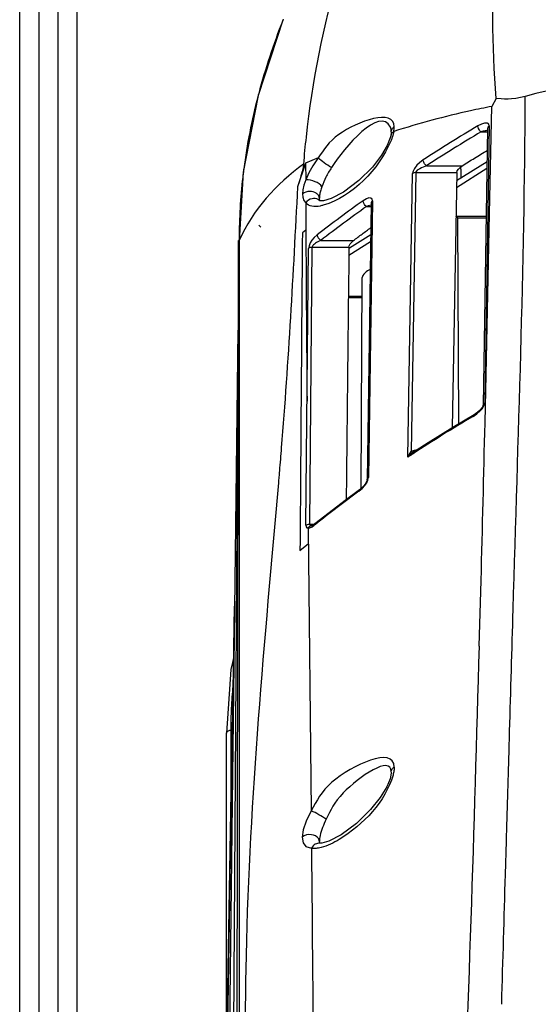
# Paper-space layout 'Sheet' of a CAD drawing. Header units: inches. Extents: x 0.2 to 10.8, y 0.2 to 8.3.
# Tile 499 of 545: x 7.286 to 7.502, y 7.091 to 7.502. Entities that reach past the tile are written whole.
import ezdxf

# ---------------------------------------------------------------- set-up
doc = ezdxf.new("R2010")
doc.units = ezdxf.units.IN
doc.header["$MEASUREMENT"] = 0
doc.layers.get('0').update_dxf_attribs({"lineweight": 5})

psp = doc.layouts.new('Sheet')

# ---------------------------------------------------------------- linework, layer by layer
at = {"color": 0, "linetype": 'ByBlock', "lineweight": -3}
for p, q in [((7.285877, 6.628468), (7.285877, 7.901958)), ((7.293877, 7.901958), (7.293877, 6.705958)), ((7.301877, 6.705958), (7.301877, 7.901958)), ((7.309877, 6.628468), (7.309877, 7.901958)), ((7.395848, 7.501984), (7.395612, 7.501383)), ((7.484658, 7.468838), (7.482797, 7.465536)), ((7.486731, 7.468682), (7.484658, 7.468838)), ((7.482043, 7.427417), (7.482797, 7.465541)), ((7.441936, 7.455138), (7.442094, 7.456444)), ((7.442094, 7.456444), (7.442115, 7.457059)), ((7.478557, 7.458206), (7.477012, 7.457442)), ((7.481045, 7.456382), (7.479232, 7.34098)), ((7.481769, 7.45745), (7.479967, 7.342054)), ((7.440761, 7.453746), (7.440464, 7.452478)), ((7.440877, 7.454982), (7.440762, 7.453752)), ((7.478301, 7.454936), (7.481045, 7.454936)), ((7.410326, 7.444124), (7.405162, 7.441948)), ((7.405162, 7.44195), (7.40177, 7.432107)), ((7.405162, 7.441948), (7.405172, 7.434942)), ((7.455519, 7.440794), (7.470434, 7.440794)), ((7.46806, 7.431812), (7.480785, 7.43981)), ((7.468109, 7.434671), (7.480829, 7.442666)), ((7.379135, 7.438102), (7.377365, 7.409421)), ((7.447804, 7.319428), (7.449775, 7.437598)), ((7.451137, 7.437965), (7.449212, 7.321696)), ((7.451137, 7.437965), (7.468166, 7.437965)), ((7.468166, 7.437965), (7.466343, 7.331637)), ((7.469867, 7.439387), (7.469867, 7.435776)), ((7.479985, 7.333664), (7.482043, 7.427417)), ((7.405197, 7.425353), (7.405243, 7.413975)), ((7.411026, 7.426261), (7.410877, 7.427255)), ((7.411043, 7.426224), (7.410986, 7.426281)), ((7.412544, 7.42619), (7.411026, 7.426261)), ((7.430479, 7.427049), (7.429128, 7.426243)), ((7.431263, 7.424055), (7.430549, 7.423823)), ((7.430549, 7.423823), (7.432501, 7.423823)), ((7.432501, 7.425267), (7.430793, 7.309867)), ((7.432487, 7.424333), (7.431263, 7.424055)), ((7.433093, 7.426252), (7.431371, 7.310843)), ((7.467844, 7.419757), (7.48047, 7.419757)), ((7.468503, 7.419175), (7.468893, 7.33317)), ((7.468503, 7.419175), (7.48046, 7.419175)), ((7.405241, 7.413972), (7.403778, 7.4128)), ((7.423396, 7.406567), (7.432307, 7.412168)), ((7.376092, 6.754896), (7.377214, 7.409688)), ((7.377403, 7.410039), (7.377211, 7.409558)), ((7.377212, 7.409422), (7.377214, 7.409688)), ((7.377411, 7.409669), (7.377361, 7.409422)), ((7.377429, 7.41047), (7.377414, 7.409668)), ((7.377414, 7.410468), (7.37744, 6.758331)), ((7.411471, 7.409681), (7.425109, 7.409681)), ((7.423181, 7.403604), (7.432265, 7.409313)), ((7.405269, 7.290966), (7.406319, 7.406392)), ((7.407804, 7.406852), (7.406788, 7.291453)), ((7.407804, 7.406852), (7.423217, 7.406852)), ((7.377112, 7.395119), (7.372879, 6.744302)), ((7.428356, 7.306374), (7.428753, 7.394191)), ((7.422992, 7.386523), (7.428718, 7.386523)), ((7.422985, 7.385941), (7.428715, 7.385941)), ((7.37694, 7.372363), (7.37002, 6.815831)), ((7.479676, 7.34102), (7.479966, 7.342056)), ((7.475049, 7.336391), (7.476581, 7.337432)), ((7.478869, 7.339676), (7.479676, 7.34102)), ((7.449768, 7.32113), (7.447941, 7.319595)), ((7.450398, 7.322155), (7.449212, 7.321696)), ((7.451801, 7.322448), (7.450398, 7.322155)), ((7.430626, 7.308687), (7.431132, 7.30979)), ((7.431132, 7.30979), (7.431372, 7.310841)), ((7.427405, 7.305175), (7.428683, 7.306257)), ((7.406254, 7.289806), (7.407417, 7.171958)), ((7.406788, 7.291453), (7.408822, 7.291453)), ((7.409029, 7.291603), (7.407789, 7.290867)), ((7.40781, 7.290318), (7.40878, 7.290985)), ((7.409235, 7.291342), (7.408779, 7.290985)), ((7.409029, 7.291603), (7.40878, 7.290985)), ((7.409231, 7.291345), (7.40878, 7.290986)), ((7.402792, 7.280437), (7.406321, 7.283405)), ((7.477594, 7.240618), (7.478345, 7.267982)), ((7.368685, 6.814088), (7.375426, 7.257303)), ((7.37483, 7.224176), (7.374812, 7.223992)), ((7.374919, 7.224174), (7.374895, 7.22399)), ((7.367629, 6.813972), (7.374546, 7.204264)), ((7.372123, 7.067581), (7.372123, 7.204307)), ((7.373891, 7.205579), (7.373891, 7.167345)), ((7.489994, 7.196249), (7.490256, 7.20523)), ((7.410961, 7.158456), (7.410877, 7.159236)), ((7.411101, 7.15847), (7.410936, 7.158496)), ((7.488503, 7.145407), (7.488913, 7.15937)), ((7.486933, 7.091347), (7.486942, 7.091662))]:
    psp.add_line(p, q, dxfattribs=at)
for points in [[(7.395662, 7.501512), (7.385357, 7.470148), (7.379135, 7.438102)], [(7.491037, 7.468693), (7.48959, 7.468625), (7.488156, 7.468626), (7.486731, 7.468682)], [(7.496766, 7.469743), (7.494802, 7.469251), (7.492898, 7.468901), (7.491037, 7.468693)], [(7.481769, 7.457449), (7.481532, 7.458225), (7.480867, 7.458575), (7.479793, 7.458564), (7.478557, 7.458206)], [(7.440464, 7.452478), (7.439211, 7.449295), (7.436812, 7.445185), (7.433018, 7.440286), (7.427387, 7.434663), (7.420974, 7.429825), (7.415866, 7.427133), (7.412544, 7.42619)], [(7.410326, 7.444124), (7.408131, 7.44083), (7.406461, 7.437837), (7.405172, 7.434943)], [(7.404233, 7.441538), (7.404108, 7.440161), (7.403757, 7.438497), (7.403217, 7.436577), (7.402543, 7.434442), (7.40177, 7.432108)], [(7.454168, 7.443262), (7.452604, 7.44206), (7.45159, 7.44105), (7.450527, 7.439658), (7.449991, 7.438584), (7.449775, 7.437597)], [(7.468166, 7.437965), (7.468358, 7.438641), (7.468864, 7.439411), (7.469577, 7.44015), (7.470434, 7.440794)], [(7.405172, 7.434943), (7.404425, 7.432737), (7.403999, 7.430797), (7.403862, 7.429119)], [(7.403862, 7.429119), (7.403998, 7.427667), (7.404435, 7.426376), (7.405197, 7.425353)], [(7.433093, 7.426251), (7.432919, 7.426968), (7.432384, 7.427371), (7.431535, 7.427399), (7.430479, 7.427049)], [(7.409997, 7.412059), (7.408758, 7.41094), (7.407776, 7.409761), (7.407047, 7.408635), (7.406559, 7.407519), (7.406319, 7.406392)], [(7.411471, 7.409681), (7.410809, 7.409403), (7.410216, 7.409111), (7.409686, 7.408813), (7.409218, 7.408511), (7.40881, 7.40821), (7.408464, 7.407911), (7.408182, 7.407616), (7.407974, 7.407335), (7.407847, 7.407077), (7.407804, 7.406852)], [(7.423217, 7.406852), (7.423364, 7.407498), (7.423773, 7.408262), (7.424374, 7.409018), (7.425109, 7.409681)], [(7.47923, 7.340997), (7.47922, 7.34095), (7.479189, 7.340851), (7.479129, 7.340705), (7.479041, 7.340529), (7.478926, 7.34033), (7.478786, 7.340114), (7.478621, 7.339883), (7.47843, 7.339639), (7.478212, 7.339383), (7.477965, 7.339114), (7.477686, 7.338831), (7.477371, 7.338534), (7.477012, 7.338222), (7.476604, 7.337893), (7.47609, 7.337516), (7.475414, 7.337077), (7.466519, 7.331747)], [(7.476581, 7.337432), (7.477875, 7.338565), (7.478869, 7.339676)], [(7.466519, 7.331747), (7.456243, 7.32533), (7.449765, 7.321127)], [(7.447804, 7.319428), (7.448317, 7.320496), (7.448709, 7.321111), (7.449182, 7.321683)], [(7.430795, 7.309867), (7.430784, 7.30978), (7.430711, 7.309514), (7.430545, 7.309116), (7.430282, 7.30863), (7.429918, 7.308078), (7.429441, 7.307467), (7.428831, 7.306803), (7.428029, 7.306079), (7.427663, 7.305796)], [(7.428683, 7.306257), (7.429828, 7.307531), (7.430626, 7.308687)], [(7.427663, 7.305796), (7.42167, 7.301363), (7.414375, 7.295802), (7.40903, 7.291603)], [(7.40527, 7.290966), (7.405382, 7.290333), (7.405687, 7.28996), (7.406255, 7.289806)], [(7.406255, 7.289806), (7.406961, 7.289928), (7.40781, 7.290318)], [(7.375173, 7.236172), (7.374022, 7.230914), (7.372125, 7.204301)], [(7.440878, 7.188164), (7.440856, 7.18769), (7.440349, 7.185294), (7.438955, 7.18197), (7.436298, 7.177591), (7.432259, 7.172518), (7.426382, 7.166746), (7.419958, 7.161934), (7.414893, 7.159287), (7.411921, 7.15848), (7.411096, 7.15847)], [(7.407433, 7.171971), (7.405326, 7.167659), (7.404148, 7.164044), (7.40374, 7.160999)], [(7.40374, 7.160999), (7.404133, 7.158683), (7.405295, 7.157147), (7.407574, 7.156354)]]:
    psp.add_lwpolyline(points, dxfattribs=at)
for centre, radius, start, end in [((7.620464, 7.407974), 0.243181, 165.29869, 172.54277), ((7.636988, 7.403892), 0.2602, 165.05867, 165.35282), ((7.845826, 6.837777), 0.721116, 120.760404, 122.896803), ((7.846838, 6.835815), 0.720507, 120.763541, 122.896028), ((7.607471, 7.409809), 0.230058, 173.45561, 179.83606), ((7.80437, 6.900044), 0.64629, 125.493452, 127.604767), ((7.804754, 6.899079), 0.644504, 125.493458, 127.604742), ((23.301731, 7.4895), 15.896669, 180.2722239, 180.5290516), ((7.776451, 6.823268), 0.595096, 120.429385, 123.273244), ((-19.301824, 7.969524), 26.789357, 358.4994059, 358.6399267), ((7.757293, 6.852744), 0.559926, 126.09753, 128.43451), ((-8.197198, 7.654985), 15.680282, 357.6517916, 358.4857516), ((65.3486, 7.674726), 57.943346, 180.51258536, 180.71814374), ((43.541025, 6.428989), 36.167137, 178.9183809, 179.1927153)]:
    psp.add_arc(centre, radius, start, end, dxfattribs=at)
for centre, start_param, end_param in [((7.466253, 7.417757), -0.3314959, 0.4510533), ((7.431003, 7.395601), 0.7308237, 2.804399)]:
    psp.add_ellipse(centre, major_axis=(0.002125, 0.0018), ratio=0.4101932, start_param=start_param, end_param=end_param, dxfattribs=at)
for points in [[(7.484662, 7.468841), (7.482838, 7.490991), (7.482745, 7.513337), (7.484207, 7.535514)], [(7.419088, 7.521567), (7.412373, 7.499153), (7.407902, 7.47599), (7.405321, 7.452734)], [(7.395618, 7.501398), (7.391728, 7.491455), (7.388338, 7.481295), (7.385586, 7.47098)], [(7.568808, 7.476009), (7.544782, 7.477957), (7.519981, 7.476232), (7.496766, 7.469743)], [(7.491718, 7.25585), (7.493751, 7.327139), (7.496481, 7.398426), (7.496766, 7.469743)], [(7.440494, 7.456973), (7.43625, 7.465963), (7.421212, 7.448488), (7.415918, 7.440073)], [(7.47396, 7.463735), (7.463163, 7.461377), (7.45249, 7.458425), (7.441938, 7.455136)], [(7.440658, 7.451074), (7.435558, 7.439197), (7.42491, 7.428098), (7.41253, 7.424381)], [(7.404233, 7.441538), (7.39302, 7.433349), (7.383052, 7.422356), (7.377414, 7.409668)], [(7.40177, 7.432107), (7.399947, 7.395813), (7.39791, 7.359521), (7.394998, 7.323299)], [(7.403778, 7.4128), (7.403417, 7.368679), (7.403121, 7.324558), (7.402792, 7.280437)], [(7.423217, 7.406852), (7.422824, 7.371785), (7.422441, 7.336718), (7.422058, 7.30165)], [(7.393776, 7.308668), (7.388071, 7.243109), (7.38166, 7.177499), (7.380333, 7.111705)], [(7.490256, 7.20523), (7.490748, 7.222103), (7.491237, 7.238977), (7.491718, 7.25585)], [(7.488913, 7.15937), (7.489274, 7.171663), (7.489635, 7.183956), (7.489994, 7.196249)], [(7.48694, 7.091661), (7.487452, 7.109576), (7.487977, 7.127491), (7.488503, 7.145406)]]:
    psp.add_open_spline(points, degree=3, dxfattribs=at)
for points, knots in [([(7.442115, 7.457059), (7.442157, 7.464842), (7.418011, 7.456351), (7.412863, 7.447646), (7.410326, 7.444124)], [0, 0, 0, 0, 0.6419473, 1, 1, 1, 1]), ([(7.482799, 7.465545), (7.481322, 7.465262), (7.478371, 7.464677), (7.475429, 7.464055), (7.47396, 7.463735)], [0, 0, 0, 0, 0.5003456, 1, 1, 1, 1]), ([(7.440878, 7.45498), (7.440878, 7.455347), (7.440827, 7.456029), (7.440628, 7.456689), (7.440494, 7.456973)], [0, 0, 0, 0, 0.5391468, 1, 1, 1, 1]), ([(7.440878, 7.45498), (7.440878, 7.455382), (7.441142, 7.456223), (7.441761, 7.456816), (7.442115, 7.457059)], [0, 0, 0, 0, 0.4839684, 1, 1, 1, 1]), ([(7.4783, 7.454936), (7.477867, 7.4553), (7.477308, 7.456112), (7.477009, 7.457052), (7.477012, 7.457442)], [0, 0, 0, 0, 0.5924017, 1, 1, 1, 1]), ([(7.48177, 7.45745), (7.481554, 7.457325), (7.481199, 7.457026), (7.481049, 7.456581), (7.481045, 7.456388)], [0, 0, 0, 0, 0.563291, 1, 1, 1, 1]), ([(7.405321, 7.452734), (7.405114, 7.450876), (7.404726, 7.447146), (7.404388, 7.443411), (7.404231, 7.441537)], [0, 0, 0, 0, 0.4984224, 1, 1, 1, 1]), ([(7.441565, 7.453579), (7.441444, 7.453161), (7.441166, 7.452317), (7.440837, 7.451491), (7.440658, 7.451074)], [0, 0, 0, 0, 0.4900604, 1, 1, 1, 1]), ([(7.440765, 7.453752), (7.44082, 7.454037), (7.441126, 7.454612), (7.44164, 7.45499), (7.441936, 7.455138)], [0, 0, 0, 0, 0.4674088, 1, 1, 1, 1]), ([(7.441856, 7.454724), (7.441815, 7.454533), (7.441724, 7.45415), (7.441621, 7.45377), (7.441565, 7.453579)], [0, 0, 0, 0, 0.4950111, 1, 1, 1, 1]), ([(7.441938, 7.455136), (7.441926, 7.455067), (7.441899, 7.45493), (7.44187, 7.454792), (7.441856, 7.454724)], [0, 0, 0, 0, 0.4981638, 1, 1, 1, 1]), ([(7.479028, 7.455135), (7.478907, 7.455105), (7.478663, 7.455041), (7.478422, 7.454972), (7.478301, 7.454935)], [0, 0, 0, 0, 0.4981032, 1, 1, 1, 1]), ([(7.479688, 7.455287), (7.479578, 7.455264), (7.479357, 7.455216), (7.479138, 7.455163), (7.479028, 7.455135)], [0, 0, 0, 0, 0.4973284, 1, 1, 1, 1]), ([(7.481032, 7.455491), (7.480811, 7.455472), (7.48036, 7.455415), (7.479914, 7.455333), (7.479688, 7.455287)], [0, 0, 0, 0, 0.4902613, 1, 1, 1, 1]), ([(7.415918, 7.440073), (7.414864, 7.440653), (7.412991, 7.442003), (7.411121, 7.443362), (7.410326, 7.444124)], [0, 0, 0, 0, 0.5221836, 1, 1, 1, 1]), ([(7.470434, 7.440794), (7.472165, 7.44188), (7.475642, 7.444041), (7.479137, 7.446172), (7.480892, 7.447231)], [0, 0, 0, 0, 0.4992313, 1, 1, 1, 1]), ([(7.415918, 7.440073), (7.415104, 7.438779), (7.413603, 7.436168), (7.412367, 7.433414), (7.411872, 7.432019)], [0, 0, 0, 0, 0.507976, 1, 1, 1, 1]), ([(7.455519, 7.440793), (7.454574, 7.440488), (7.453137, 7.439803), (7.451164, 7.438739), (7.451138, 7.437965)], [0, 0, 0, 0, 0.5618531, 1, 1, 1, 1]), ([(7.455518, 7.440794), (7.455122, 7.4411), (7.454521, 7.44187), (7.454165, 7.442807), (7.454168, 7.443262)], [0, 0, 0, 0, 0.5238358, 1, 1, 1, 1]), ([(7.469867, 7.439387), (7.469867, 7.439578), (7.469879, 7.439962), (7.469914, 7.440345), (7.469938, 7.440536)], [0, 0, 0, 0, 0.4984505, 1, 1, 1, 1]), ([(7.37934, 7.439535), (7.379264, 7.438951), (7.379117, 7.437783), (7.378979, 7.436614), (7.378912, 7.43603)], [0, 0, 0, 0, 0.5001142, 1, 1, 1, 1]), ([(7.451137, 7.437965), (7.450899, 7.437967), (7.450422, 7.437912), (7.449974, 7.437727), (7.449775, 7.437597)], [0, 0, 0, 0, 0.5006068, 1, 1, 1, 1]), ([(7.411873, 7.432019), (7.411523, 7.433144), (7.40887, 7.434346), (7.406479, 7.435186), (7.405172, 7.434943)], [0, 0, 0, 0, 0.4697333, 1, 1, 1, 1]), ([(7.411872, 7.432019), (7.411666, 7.431437), (7.411311, 7.430309), (7.411062, 7.429151), (7.410982, 7.428594)], [0, 0, 0, 0, 0.52295, 1, 1, 1, 1]), ([(7.409558, 7.429362), (7.408773, 7.429866), (7.406748, 7.430363), (7.404676, 7.429783), (7.403862, 7.429119)], [0, 0, 0, 0, 0.4702934, 1, 1, 1, 1]), ([(7.410549, 7.428377), (7.41043, 7.428575), (7.41013, 7.428942), (7.409758, 7.429233), (7.409558, 7.429362)], [0, 0, 0, 0, 0.49184, 1, 1, 1, 1]), ([(7.410877, 7.427249), (7.410877, 7.427442), (7.41082, 7.42784), (7.410654, 7.428205), (7.410549, 7.428377)], [0, 0, 0, 0, 0.4897096, 1, 1, 1, 1]), ([(7.410982, 7.428594), (7.410948, 7.428362), (7.410897, 7.427915), (7.410877, 7.427465), (7.410877, 7.427249)], [0, 0, 0, 0, 0.5191504, 1, 1, 1, 1]), ([(7.410361, 7.426757), (7.40962, 7.427185), (7.407528, 7.427427), (7.40581, 7.426207), (7.405197, 7.425353)], [0, 0, 0, 0, 0.4486196, 1, 1, 1, 1]), ([(7.411231, 7.424051), (7.410101, 7.42382), (7.407912, 7.423612), (7.405865, 7.424643), (7.405197, 7.425353)], [0, 0, 0, 0, 0.5418084, 1, 1, 1, 1]), ([(7.410986, 7.426281), (7.410891, 7.426374), (7.410693, 7.426546), (7.410473, 7.426692), (7.410361, 7.426757)], [0, 0, 0, 0, 0.5057417, 1, 1, 1, 1]), ([(7.41253, 7.424381), (7.412312, 7.424315), (7.411882, 7.424195), (7.411446, 7.424095), (7.411231, 7.424051)], [0, 0, 0, 0, 0.5095798, 1, 1, 1, 1]), ([(7.430549, 7.423823), (7.430136, 7.424112), (7.429503, 7.424856), (7.429125, 7.42579), (7.429128, 7.426243)], [0, 0, 0, 0, 0.5261882, 1, 1, 1, 1]), ([(7.433094, 7.426252), (7.432932, 7.42614), (7.432641, 7.425863), (7.432506, 7.42547), (7.432503, 7.425275)], [0, 0, 0, 0, 0.5013849, 1, 1, 1, 1]), ([(7.385654, 7.41604), (7.385796, 7.415899), (7.386086, 7.415617), (7.386382, 7.415342), (7.386534, 7.415203)], [0, 0, 0, 0, 0.4921128, 1, 1, 1, 1]), ([(7.409997, 7.412059), (7.409995, 7.411608), (7.41039, 7.410677), (7.411048, 7.409955), (7.411471, 7.409681)], [0, 0, 0, 0, 0.4721424, 1, 1, 1, 1]), ([(7.425109, 7.409681), (7.426307, 7.41058), (7.428713, 7.412373), (7.43113, 7.414148), (7.432344, 7.415033)], [0, 0, 0, 0, 0.4993728, 1, 1, 1, 1]), ([(7.407804, 7.406852), (7.407508, 7.406854), (7.406978, 7.406775), (7.4065, 7.406534), (7.406319, 7.406392)], [0, 0, 0, 0, 0.562568, 1, 1, 1, 1]), ([(7.47923, 7.340989), (7.479235, 7.341184), (7.479387, 7.341631), (7.479746, 7.341931), (7.479965, 7.342055)], [0, 0, 0, 0, 0.4361001, 1, 1, 1, 1]), ([(7.475049, 7.336391), (7.47505, 7.336518), (7.475083, 7.336753), (7.475226, 7.336959), (7.475315, 7.337015)], [0, 0, 0, 0, 0.5457213, 1, 1, 1, 1]), ([(7.394998, 7.323299), (7.394869, 7.321695), (7.394608, 7.318481), (7.39434, 7.315268), (7.394204, 7.313659)], [0, 0, 0, 0, 0.4991299, 1, 1, 1, 1]), ([(7.449962, 7.320806), (7.449597, 7.320566), (7.448867, 7.320085), (7.448138, 7.319603), (7.447774, 7.319361)], [0, 0, 0, 0, 0.5002085, 1, 1, 1, 1]), ([(7.449571, 7.321381), (7.449503, 7.321419), (7.449366, 7.321513), (7.449243, 7.321623), (7.449182, 7.321684)], [0, 0, 0, 0, 0.4741457, 1, 1, 1, 1]), ([(7.450085, 7.321314), (7.450016, 7.321279), (7.449826, 7.32126), (7.449659, 7.321332), (7.449571, 7.321381)], [0, 0, 0, 0, 0.4355758, 1, 1, 1, 1]), ([(7.394204, 7.313659), (7.394134, 7.312828), (7.393992, 7.311164), (7.393849, 7.3095), (7.393776, 7.308668)], [0, 0, 0, 0, 0.4994768, 1, 1, 1, 1]), ([(7.430795, 7.309867), (7.430797, 7.310061), (7.430927, 7.310452), (7.431213, 7.31073), (7.431372, 7.310842)], [0, 0, 0, 0, 0.4983874, 1, 1, 1, 1]), ([(7.427406, 7.305175), (7.427407, 7.305296), (7.427443, 7.305528), (7.427579, 7.305728), (7.427665, 7.305793)], [0, 0, 0, 0, 0.5283223, 1, 1, 1, 1]), ([(7.40527, 7.290966), (7.405471, 7.291131), (7.405971, 7.291367), (7.40651, 7.291454), (7.406788, 7.291453)], [0, 0, 0, 0, 0.4837778, 1, 1, 1, 1]), ([(7.406255, 7.289806), (7.406394, 7.290108), (7.406803, 7.290642), (7.407452, 7.290865), (7.407759, 7.290867)], [0, 0, 0, 0, 0.519152, 1, 1, 1, 1]), ([(7.406788, 7.291453), (7.406785, 7.29128), (7.407087, 7.290883), (7.407522, 7.290869), (7.407759, 7.290867)], [0, 0, 0, 0, 0.4217211, 1, 1, 1, 1]), ([(7.374812, 7.223992), (7.374507, 7.22093), (7.374048, 7.214797), (7.373893, 7.208649), (7.373893, 7.205578)], [0, 0, 0, 0, 0.5004639, 1, 1, 1, 1]), ([(7.372125, 7.204313), (7.37213, 7.204667), (7.372665, 7.205408), (7.373469, 7.205575), (7.373891, 7.205578)], [0, 0, 0, 0, 0.4560456, 1, 1, 1, 1]), ([(7.442095, 7.190244), (7.44204, 7.199154), (7.414689, 7.18658), (7.409832, 7.176264), (7.407433, 7.171971)], [0, 0, 0, 0, 0.6443357, 1, 1, 1, 1]), ([(7.440878, 7.188188), (7.440877, 7.195485), (7.41917, 7.18054), (7.415649, 7.172359), (7.413712, 7.168459)], [0, 0, 0, 0, 0.6262434, 1, 1, 1, 1]), ([(7.440878, 7.188189), (7.440878, 7.188584), (7.441136, 7.189414), (7.441746, 7.190002), (7.442095, 7.190244)], [0, 0, 0, 0, 0.4816106, 1, 1, 1, 1]), ([(7.442097, 7.190243), (7.442118, 7.18971), (7.442035, 7.188578), (7.441779, 7.187476), (7.441613, 7.186906)], [0, 0, 0, 0, 0.4729515, 1, 1, 1, 1]), ([(7.441613, 7.186906), (7.438368, 7.175719), (7.427178, 7.164054), (7.414303, 7.1573), (7.411595, 7.15665)], [0, 0, 0, 0, 0.8070186, 1, 1, 1, 1]), ([(7.413711, 7.168459), (7.412768, 7.169201), (7.410659, 7.170374), (7.408553, 7.17154), (7.407433, 7.171971)], [0, 0, 0, 0, 0.4999712, 1, 1, 1, 1]), ([(7.413712, 7.16846), (7.413157, 7.167343), (7.412179, 7.165142), (7.411438, 7.162842), (7.411188, 7.16171)], [0, 0, 0, 0, 0.518116, 1, 1, 1, 1]), ([(7.410536, 7.160383), (7.409934, 7.161354), (7.407387, 7.162508), (7.404716, 7.161877), (7.40374, 7.160999)], [0, 0, 0, 0, 0.465551, 1, 1, 1, 1]), ([(7.411188, 7.16171), (7.411092, 7.161277), (7.410943, 7.160456), (7.410877, 7.159623), (7.410877, 7.159233)], [0, 0, 0, 0, 0.5316089, 1, 1, 1, 1]), ([(7.411595, 7.15665), (7.410902, 7.156483), (7.409566, 7.156254), (7.408205, 7.15627), (7.407573, 7.156354)], [0, 0, 0, 0, 0.5280537, 1, 1, 1, 1]), ([(7.411096, 7.15847), (7.410451, 7.158549), (7.408936, 7.15823), (7.40792, 7.157063), (7.407574, 7.156354)], [0, 0, 0, 0, 0.4517095, 1, 1, 1, 1]), ([(7.410877, 7.159233), (7.410877, 7.15943), (7.410817, 7.159836), (7.410645, 7.160208), (7.410536, 7.160383)], [0, 0, 0, 0, 0.4891689, 1, 1, 1, 1])]:
    psp.add_open_spline(points, degree=3, knots=knots, dxfattribs=at)

doc.saveas('drawing.dxf')
